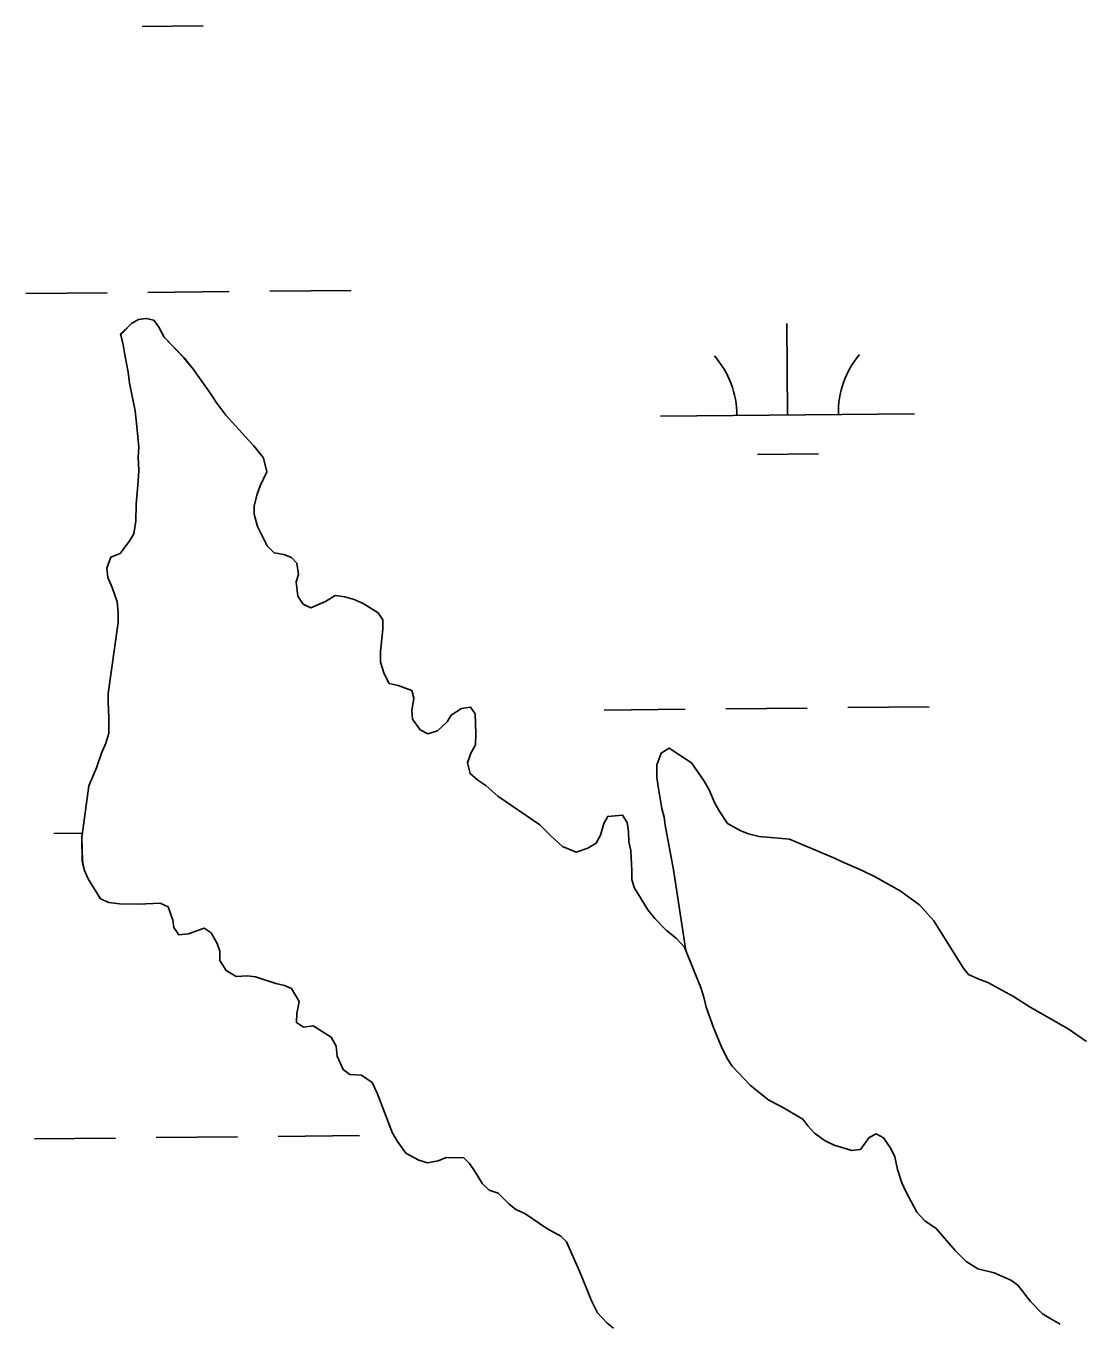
# Model space of a CAD drawing. Extents: x 3146026 to 3183936, y 897894 to 923344.
# Drawn here: x 3172566 to 3172981, y 907067 to 907578 of the extents above; entities that cross this region are included whole.
import ezdxf

# ---------------------------------------------------------------- set-up
doc = ezdxf.new("R2010")
doc.units = 0
for name, color, linetype in [('V-SITE-VEGE', 7, 'Continuous'), ('V-TOPO-SHOR', 7, 'Continuous'), ('V-WETL-SWMP', 7, 'Continuous')]:
    doc.layers.add(name, color=color, linetype=linetype)

msp = doc.modelspace()

# ---------------------------------------------------------------- linework, layer by layer
at = {"layer": 'V-SITE-VEGE'}
for p, q in [((3172612.9, 907462.51), (3172609.9, 907462.13)), ((3172615.89, 907461.9), (3172612.9, 907462.51)), ((3172607.1, 907460.55), (3172604, 907457.29)), ((3172609.9, 907462.13), (3172607.1, 907460.55)), ((3172617.87, 907459.09), (3172615.89, 907461.9)), ((3172620.04, 907455.09), (3172617.87, 907459.09)), ((3172604, 907457.29), (3172602.79, 907456.28)), ((3172602.79, 907456.28), (3172603.08, 907455.5)), ((3172603.08, 907455.5), (3172603.86, 907452.19)), ((3172627.79, 907447.06), (3172620.04, 907455.09)), ((3172603.86, 907452.19), (3172604.44, 907448.19)), ((3172604.44, 907448.19), (3172605.8, 907441.4)), ((3172631.55, 907442.45), (3172627.79, 907447.06)), ((3172638.48, 907432.63), (3172631.55, 907442.45)), ((3172605.8, 907441.4), (3172606.37, 907437)), ((3172606.37, 907437), (3172608.51, 907426.21)), ((3172640.65, 907429.23), (3172638.48, 907432.63)), ((3172644.22, 907424.42), (3172640.65, 907429.23)), ((3172608.51, 907426.21), (3172609.27, 907420.02)), ((3172653.15, 907414.59), (3172644.22, 907424.42)), ((3172609.27, 907420.02), (3172610.02, 907411.84)), ((3172610.02, 907411.84), (3172609.8, 907407.85)), ((3172655.33, 907412.38), (3172653.15, 907414.59)), ((3172658.91, 907407.81), (3172655.33, 907412.38)), ((3172609.8, 907407.85), (3172609.97, 907402.86)), ((3172659.09, 907407.57), (3172658.91, 907407.81)), ((3172660.46, 907402.18), (3172659.09, 907407.57)), ((3172609.97, 907402.86), (3172609.75, 907398.47)), ((3172657.83, 907396.6), (3172660.46, 907402.18)), ((3172609.75, 907398.47), (3172608.9, 907389.49)), ((3172656.62, 907393.42), (3172657.83, 907396.6)), ((3172655.4, 907388.83), (3172656.62, 907393.42)), ((3172608.9, 907389.49), (3172608.86, 907382.71)), ((3172655.38, 907385.44), (3172655.4, 907388.83)), ((3172608.86, 907382.71), (3172608.04, 907377.72)), ((3172656.75, 907380.64), (3172655.38, 907385.44)), ((3172608.04, 907377.72), (3172606.43, 907375.14)), ((3172660.5, 907373.04), (3172656.75, 907380.64)), ((3172606.43, 907375.14), (3172602.6, 907369.97)), ((3172663.28, 907370.23), (3172660.5, 907373.04)), ((3172599, 907368.59), (3172597.38, 907364.21)), ((3172602.6, 907369.97), (3172599, 907368.59)), ((3172667.06, 907369.61), (3172663.28, 907370.23)), ((3172670.05, 907368.4), (3172667.06, 907369.61)), ((3172672.23, 907366.19), (3172670.05, 907368.4)), ((3172672.81, 907361.79), (3172672.23, 907366.19)), ((3172597.38, 907364.21), (3172597.76, 907360.62)), ((3172597.76, 907360.62), (3172599.54, 907356.62)), ((3172672, 907358.8), (3172672.81, 907361.79)), ((3172599.54, 907356.62), (3172601.5, 907351.02)), ((3172672.56, 907353.21), (3172672, 907358.8)), ((3172601.5, 907351.02), (3172601.88, 907346.62)), ((3172674.74, 907350.01), (3172672.56, 907353.21)), ((3172683.52, 907351.16), (3172677.72, 907348.6)), ((3172687.33, 907353.53), (3172683.52, 907351.16)), ((3172691.12, 907352.91), (3172687.33, 907353.53)), ((3172694.71, 907351.89), (3172691.12, 907352.91)), ((3172698.29, 907350.28), (3172694.71, 907351.89)), ((3172704.26, 907346.65), (3172698.29, 907350.28)), ((3172601.88, 907346.62), (3172601.86, 907342.83)), ((3172677.72, 907348.6), (3172674.74, 907350.01)), ((3172706.04, 907343.85), (3172704.26, 907346.65)), ((3172601.86, 907342.83), (3172597.91, 907314.91)), ((3172705.17, 907331.48), (3172706.02, 907340.26)), ((3172706.02, 907340.26), (3172706.04, 907343.85)), ((3172705.15, 907327.29), (3172705.17, 907331.48)), ((3172706.52, 907322.69), (3172705.15, 907327.29)), ((3172708.49, 907318.89), (3172706.52, 907322.69)), ((3172597.91, 907314.91), (3172597.89, 907311.52)), ((3172712.08, 907318.07), (3172708.49, 907318.89)), ((3172717.46, 907316.04), (3172712.08, 907318.07)), ((3172718.24, 907313.05), (3172717.46, 907316.04)), ((3172597.89, 907311.52), (3172598.25, 907305.33)), ((3172717.41, 907308.26), (3172718.24, 907313.05)), ((3172740.57, 907309.53), (3172736.98, 907308.95)), ((3172742.35, 907306.92), (3172740.57, 907309.53)), ((3172598.25, 907305.33), (3172598.22, 907299.35)), ((3172717.79, 907304.86), (3172717.41, 907308.26)), ((3172720.76, 907300.66), (3172717.79, 907304.86)), ((3172732.97, 907306.38), (3172731.36, 907303.79)), ((3172736.98, 907308.95), (3172732.97, 907306.38)), ((3172742.71, 907299.14), (3172742.35, 907306.92)), ((3172598.22, 907299.35), (3172597, 907295.36)), ((3172723.75, 907299.05), (3172720.76, 907300.66)), ((3172727.55, 907300.22), (3172723.75, 907299.05)), ((3172731.36, 907303.79), (3172727.55, 907300.22)), ((3172742.48, 907294.75), (3172742.71, 907299.14)), ((3172597, 907295.36), (3172595.38, 907291.38)), ((3172740.67, 907291.37), (3172742.48, 907294.75)), ((3172595.38, 907291.38), (3172593.36, 907285.6)), ((3172739.45, 907287.58), (3172740.67, 907291.37)), ((3172593.36, 907285.6), (3172590.32, 907278.63)), ((3172740.43, 907283.39), (3172739.45, 907287.58)), ((3172590.32, 907278.63), (3172587.61, 907258.29)), ((3172743.4, 907280.77), (3172740.43, 907283.39)), ((3172746.58, 907278.76), (3172743.4, 907280.77)), ((3172751.35, 907274.54), (3172746.58, 907278.76)), ((3172767.85, 907263.28), (3172751.35, 907274.54)), ((3172772.02, 907259.06), (3172767.85, 907263.28)), ((3172793, 907263.73), (3172791.78, 907259.15)), ((3172794.62, 907266.52), (3172793, 907263.73)), ((3172800.4, 907267.09), (3172794.62, 907266.52)), ((3172802.18, 907264.08), (3172800.4, 907267.09)), ((3172802.76, 907260.49), (3172802.18, 907264.08)), ((3172587.61, 907258.29), (3172587.77, 907249.11)), ((3172776.79, 907254.64), (3172772.02, 907259.06)), ((3172791.78, 907259.15), (3172789.97, 907255.97)), ((3172802.94, 907256.49), (3172802.76, 907260.49)), ((3172782.17, 907252.42), (3172776.79, 907254.64)), ((3172786.76, 907253.99), (3172782.17, 907252.42)), ((3172789.97, 907255.97), (3172786.76, 907253.99)), ((3172803.72, 907253.1), (3172802.94, 907256.49)), ((3172804.07, 907245.11), (3172803.72, 907253.1)), ((3172587.77, 907249.11), (3172588.54, 907245.51)), ((3172588.54, 907245.51), (3172590.12, 907241.91)), ((3172804.06, 907241.72), (3172804.07, 907245.11)), ((3172590.12, 907241.91), (3172594.86, 907234.1)), ((3172805.04, 907238.52), (3172804.06, 907241.72)), ((3172810.38, 907229.71), (3172805.04, 907238.52)), ((3172594.86, 907234.1), (3172598.25, 907232.69)), ((3172598.25, 907232.69), (3172602.44, 907232.07)), ((3172602.44, 907232.07), (3172610.02, 907232.03)), ((3172610.02, 907232.03), (3172618.41, 907232.38)), ((3172618.41, 907232.38), (3172621.59, 907230.96)), ((3172621.59, 907230.96), (3172623.36, 907225.76)), ((3172813.15, 907226.31), (3172810.38, 907229.71)), ((3172623.36, 907225.76), (3172623.74, 907222.77)), ((3172623.74, 907222.77), (3172625.72, 907219.96)), ((3172629.51, 907220.34), (3172635.71, 907222.5)), ((3172635.71, 907222.5), (3172638.5, 907220.69)), ((3172817.71, 907221.69), (3172813.15, 907226.31)), ((3172625.72, 907219.96), (3172629.51, 907220.34)), ((3172638.5, 907220.69), (3172640.87, 907216.49)), ((3172821.49, 907218.67), (3172817.71, 907221.69)), ((3172824.86, 907215.06), (3172821.49, 907218.67)), ((3172640.87, 907216.49), (3172641.85, 907213.49)), ((3172641.85, 907213.49), (3172641.83, 907209.89)), ((3172825.34, 907213.75), (3172824.86, 907215.06)), ((3172831.36, 907198.86), (3172825.34, 907213.75)), ((3172641.83, 907209.89), (3172644.4, 907205.89)), ((3172644.4, 907205.89), (3172648.38, 907203.47)), ((3172648.38, 907203.47), (3172652.77, 907203.85)), ((3172652.77, 907203.85), (3172655.96, 907203.43)), ((3172655.96, 907203.43), (3172663.93, 907200.79)), ((3172663.93, 907200.79), (3172667.32, 907199.97)), ((3172667.32, 907199.97), (3172670.1, 907198.76)), ((3172670.1, 907198.76), (3172673.07, 907193.75)), ((3172832.53, 907194.86), (3172831.36, 907198.86)), ((3172673.07, 907193.75), (3172672.25, 907188.97)), ((3172833.31, 907191.46), (3172832.53, 907194.86)), ((3172672.25, 907188.97), (3172672.03, 907185.38)), ((3172836.26, 907183.47), (3172833.31, 907191.46)), ((3172672.03, 907185.38), (3172674.81, 907183.57)), ((3172674.81, 907183.57), (3172678.61, 907184.15)), ((3172678.61, 907184.15), (3172685.77, 907179.71)), ((3172839.21, 907176.07), (3172836.26, 907183.47)), ((3172685.77, 907179.71), (3172687.74, 907176.11)), ((3172687.74, 907176.11), (3172688.12, 907172.12)), ((3172688.12, 907172.12), (3172690.48, 907166.92)), ((3172841.58, 907171.26), (3172839.21, 907176.07)), ((3172843.56, 907168.26), (3172841.58, 907171.26)), ((3172690.48, 907166.92), (3172693.07, 907164.91)), ((3172850.7, 907160.83), (3172843.56, 907168.26)), ((3172693.07, 907164.91), (3172697.65, 907164.68)), ((3172697.65, 907164.68), (3172701.83, 907161.86)), ((3172701.83, 907161.86), (3172703.8, 907157.66)), ((3172703.8, 907157.66), (3172709.9, 907141.86)), ((3172853.48, 907158.42), (3172850.7, 907160.83)), ((3172858.06, 907154.81), (3172853.48, 907158.42)), ((3172862.83, 907152.38), (3172858.06, 907154.81)), ((3172871.38, 907147.35), (3172862.83, 907152.38)), ((3172873.36, 907144.74), (3172871.38, 907147.35)), ((3172709.9, 907141.86), (3172711.88, 907138.66)), ((3172875.95, 907141.93), (3172873.36, 907144.74)), ((3172880.12, 907138.92), (3172875.95, 907141.93)), ((3172900.29, 907141.6), (3172897.49, 907140.22)), ((3172903.08, 907139.99), (3172900.29, 907141.6)), ((3172711.88, 907138.66), (3172715.05, 907134.05)), ((3172883.7, 907137.1), (3172880.12, 907138.92)), ((3172890.67, 907135.07), (3172883.7, 907137.1)), ((3172897.49, 907140.22), (3172894.07, 907135.45)), ((3172906.04, 907135.78), (3172903.08, 907139.99)), ((3172907.62, 907132.58), (3172906.04, 907135.78)), ((3172715.05, 907134.05), (3172720.22, 907131.23)), ((3172720.22, 907131.23), (3172723.61, 907130.21)), ((3172723.61, 907130.21), (3172727.8, 907130.99)), ((3172727.8, 907130.99), (3172731, 907132.36)), ((3172731, 907132.36), (3172737.99, 907132.12)), ((3172737.99, 907132.12), (3172740.17, 907129.92)), ((3172894.07, 907135.45), (3172890.67, 907135.07)), ((3172908.59, 907127.58), (3172907.62, 907132.58)), ((3172740.17, 907129.92), (3172742.35, 907126.71)), ((3172742.35, 907126.71), (3172745.31, 907121.91)), ((3172910.36, 907122.38), (3172908.59, 907127.58)), ((3172745.31, 907121.91), (3172747.9, 907119.5)), ((3172911.94, 907118.98), (3172910.36, 907122.38)), ((3172747.9, 907119.5), (3172751.48, 907118.28)), ((3172751.48, 907118.28), (3172755.65, 907114.06)), ((3172916.28, 907110.78), (3172911.94, 907118.98)), ((3172755.65, 907114.06), (3172758.43, 907111.85)), ((3172758.43, 907111.85), (3172762.01, 907110.24)), ((3172762.01, 907110.24), (3172770.56, 907104.4)), ((3172919.46, 907107.37), (3172916.28, 907110.78)), ((3172923.83, 907104.35), (3172919.46, 907107.37)), ((3172770.56, 907104.4), (3172776.13, 907101.38)), ((3172776.13, 907101.38), (3172778.32, 907099.17)), ((3172931.37, 907095.72), (3172923.83, 907104.35)), ((3172778.32, 907099.17), (3172783.44, 907087.57)), ((3172935.73, 907091.31), (3172931.37, 907095.72)), ((3172940.31, 907088.49), (3172935.73, 907091.31)), ((3172783.44, 907087.57), (3172788.36, 907075.57)), ((3172946.68, 907086.86), (3172940.31, 907088.49)), ((3172953.25, 907084.03), (3172946.68, 907086.86)), ((3172956.04, 907082.02), (3172953.25, 907084.03)), ((3172960.99, 907075.6), (3172956.04, 907082.02)), ((3172788.36, 907075.57), (3172790.53, 907071.16)), ((3172965.75, 907070.79), (3172960.99, 907075.6)), ((3172790.53, 907071.16), (3172794.3, 907067.15)), ((3172968.94, 907068.77), (3172965.75, 907070.79)), ((3172794.3, 907067.15), (3172796.89, 907065.14)), ((3172972.72, 907066.76), (3172968.94, 907068.77))]:
    msp.add_line(p, q, dxfattribs=at)
at = {"layer": 'V-TOPO-SHOR'}
for p, q in [((3172604, 907457.29), (3172602.79, 907456.28)), ((3172602.79, 907456.28), (3172603.08, 907455.51))]:
    msp.add_line(p, q, dxfattribs=at)
for points in [[(3172658.91, 907407.81), (3172655.33, 907412.38), (3172653.15, 907414.59), (3172644.22, 907424.42), (3172640.65, 907429.23), (3172638.48, 907432.63), (3172631.55, 907442.45), (3172627.78, 907447.06), (3172620.04, 907455.09), (3172617.87, 907459.09), (3172615.89, 907461.9), (3172612.9, 907462.51), (3172609.9, 907462.13), (3172607.1, 907460.55), (3172604, 907457.29)], [(3172603.08, 907455.51), (3172603.86, 907452.19), (3172604.44, 907448.19), (3172605.8, 907441.4), (3172606.37, 907437), (3172608.51, 907426.21), (3172609.27, 907420.02), (3172610.02, 907411.84), (3172609.8, 907407.85), (3172609.97, 907402.86), (3172609.75, 907398.47), (3172608.9, 907389.49), (3172608.86, 907382.71), (3172608.04, 907377.72), (3172606.43, 907375.14), (3172602.6, 907369.97), (3172599.01, 907368.59), (3172597.38, 907364.21), (3172597.76, 907360.62), (3172599.54, 907356.62), (3172601.5, 907351.02), (3172601.88, 907346.62), (3172601.86, 907342.83), (3172597.91, 907314.91), (3172597.89, 907311.52), (3172598.25, 907305.33), (3172598.22, 907299.35), (3172597, 907295.36), (3172595.38, 907291.38), (3172593.36, 907285.6), (3172590.32, 907278.63), (3172587.61, 907258.29), (3172587.76, 907249.11), (3172588.54, 907245.51), (3172590.12, 907241.91), (3172594.86, 907234.1), (3172598.25, 907232.69), (3172602.44, 907232.07), (3172610.02, 907232.03), (3172618.41, 907232.38), (3172621.59, 907230.96), (3172623.36, 907225.76), (3172623.74, 907222.77), (3172625.72, 907219.96), (3172629.51, 907220.34), (3172635.71, 907222.5), (3172638.5, 907220.69), (3172640.87, 907216.49), (3172641.85, 907213.49), (3172641.83, 907209.89), (3172644.4, 907205.89), (3172648.38, 907203.47), (3172652.77, 907203.85), (3172655.96, 907203.43), (3172663.93, 907200.79), (3172667.32, 907199.97), (3172670.1, 907198.76), (3172673.07, 907193.75), (3172672.25, 907188.97), (3172672.03, 907185.38), (3172674.81, 907183.57), (3172678.61, 907184.15), (3172685.77, 907179.71), (3172687.74, 907176.11), (3172688.12, 907172.12), (3172690.48, 907166.92), (3172693.07, 907164.91), (3172697.65, 907164.68), (3172701.83, 907161.86), (3172703.8, 907157.66), (3172709.9, 907141.86), (3172711.88, 907138.66), (3172715.05, 907134.05), (3172720.22, 907131.23), (3172723.61, 907130.21), (3172727.8, 907130.99), (3172731, 907132.36), (3172737.99, 907132.12), (3172740.17, 907129.92), (3172742.35, 907126.71), (3172745.31, 907121.91), (3172747.9, 907119.5), (3172751.48, 907118.28), (3172755.65, 907114.06), (3172758.43, 907111.85), (3172762.01, 907110.24), (3172770.56, 907104.4), (3172776.13, 907101.38), (3172778.32, 907099.17), (3172783.44, 907087.57), (3172788.36, 907075.57), (3172790.53, 907071.16), (3172794.3, 907067.15), (3172796.89, 907065.14)], [(3172825.34, 907213.75), (3172824.86, 907215.06), (3172821.49, 907218.67), (3172817.71, 907221.69), (3172813.15, 907226.3), (3172810.37, 907229.71), (3172805.04, 907238.52), (3172804.06, 907241.72), (3172804.07, 907245.11), (3172803.72, 907253.1), (3172802.94, 907256.49), (3172802.76, 907260.49), (3172802.18, 907264.08), (3172800.4, 907267.09), (3172794.62, 907266.52), (3172793, 907263.73), (3172791.78, 907259.15), (3172789.97, 907255.97), (3172786.76, 907253.99), (3172782.16, 907252.42), (3172776.79, 907254.64), (3172772.02, 907259.06), (3172767.85, 907263.28), (3172751.35, 907274.54), (3172746.58, 907278.76), (3172743.4, 907280.77), (3172740.43, 907283.39), (3172739.45, 907287.58), (3172740.67, 907291.37), (3172742.48, 907294.75), (3172742.71, 907299.14), (3172742.35, 907306.92), (3172740.57, 907309.53), (3172736.98, 907308.95), (3172732.97, 907306.38), (3172731.36, 907303.79), (3172727.55, 907300.22), (3172723.75, 907299.05), (3172720.76, 907300.66), (3172717.79, 907304.86), (3172717.41, 907308.26), (3172718.24, 907313.05), (3172717.46, 907316.04), (3172712.08, 907318.07), (3172708.49, 907318.89), (3172706.52, 907322.69), (3172705.15, 907327.29), (3172705.17, 907331.48), (3172706.02, 907340.26), (3172706.04, 907343.85), (3172704.26, 907346.65), (3172698.29, 907350.28), (3172694.71, 907351.89), (3172691.12, 907352.91), (3172687.33, 907353.53), (3172683.52, 907351.16), (3172677.72, 907348.6), (3172674.74, 907350.01), (3172672.56, 907353.21), (3172672, 907358.8), (3172672.81, 907361.79), (3172672.23, 907366.19), (3172670.05, 907368.4), (3172667.06, 907369.61), (3172663.28, 907370.23), (3172660.5, 907373.04), (3172656.75, 907380.64), (3172655.38, 907385.44), (3172655.4, 907388.83), (3172656.62, 907393.42), (3172657.83, 907396.6), (3172660.46, 907402.18), (3172659.09, 907407.57), (3172658.91, 907407.81)], [(3172972.72, 907066.76), (3172968.94, 907068.77), (3172965.75, 907070.79), (3172960.99, 907075.6), (3172956.04, 907082.02), (3172953.25, 907084.03), (3172946.69, 907086.86), (3172940.31, 907088.49), (3172935.73, 907091.31), (3172931.37, 907095.72), (3172923.83, 907104.35), (3172919.46, 907107.37), (3172916.28, 907110.78), (3172911.94, 907118.98), (3172910.36, 907122.38), (3172908.59, 907127.58), (3172907.62, 907132.58), (3172906.04, 907135.78), (3172903.08, 907139.99), (3172900.29, 907141.6), (3172897.49, 907140.22), (3172894.07, 907135.45), (3172890.67, 907135.07), (3172883.7, 907137.1), (3172880.12, 907138.92), (3172875.95, 907141.93), (3172873.36, 907144.74), (3172871.38, 907147.35), (3172862.83, 907152.38), (3172858.06, 907154.81), (3172853.48, 907158.42), (3172850.7, 907160.83), (3172843.56, 907168.26), (3172841.58, 907171.26), (3172839.21, 907176.07), (3172836.26, 907183.47), (3172833.31, 907191.46), (3172832.53, 907194.86), (3172831.36, 907198.86), (3172825.34, 907213.75)]]:
    msp.add_lwpolyline(points, dxfattribs=at)
at = {"layer": 'V-WETL-SWMP'}
for p, q in [((3172611.38, 907577.39), (3172635.38, 907577.63)), ((3172613.58, 907472.77), (3172645.57, 907473.09)), ((3172661.57, 907473.25), (3172693.57, 907473.57)), ((3172565.58, 907472.29), (3172597.58, 907472.61)), ((3172865.39, 907424.54), (3172865.03, 907460.53)), ((3172815.39, 907424.04), (3172915.38, 907425.04)), ((3172853.54, 907408.99), (3172877.54, 907409.23)), ((3172841.13, 907308.86), (3172873.13, 907309.18)), ((3172889.13, 907309.34), (3172921.12, 907309.65)), ((3172793.13, 907308.38), (3172825.13, 907308.7)), ((3172576.54, 907259.79), (3172587.83, 907259.9)), ((3172664.89, 907140.59), (3172696.89, 907140.91)), ((3172568.89, 907139.63), (3172600.89, 907139.95)), ((3172616.89, 907140.11), (3172648.89, 907140.43))]:
    msp.add_line(p, q, dxfattribs=at)
for points in [[(3172694.71, 907351.89), (3172691.12, 907352.91), (3172687.33, 907353.53), (3172683.53, 907351.16), (3172677.72, 907348.6), (3172674.74, 907350.01), (3172672.56, 907353.21), (3172671.99, 907358.81), (3172672.81, 907361.79), (3172672.23, 907366.19), (3172670.05, 907368.4), (3172667.06, 907369.61), (3172663.28, 907370.23), (3172660.5, 907373.04), (3172656.75, 907380.64), (3172655.38, 907385.44), (3172655.4, 907388.83), (3172656.62, 907393.42), (3172657.83, 907396.6), (3172660.46, 907402.18), (3172659.09, 907407.57), (3172658.91, 907407.81), (3172655.33, 907412.38), (3172653.15, 907414.59), (3172644.22, 907424.42), (3172640.65, 907429.23), (3172638.48, 907432.63), (3172631.55, 907442.45), (3172627.78, 907447.06), (3172620.04, 907455.09), (3172617.87, 907459.09), (3172615.89, 907461.9), (3172612.9, 907462.51), (3172609.9, 907462.13), (3172607.1, 907460.55), (3172602.79, 907456.28), (3172603.86, 907452.18), (3172604.44, 907448.19), (3172605.8, 907441.4), (3172606.37, 907437), (3172608.51, 907426.21), (3172609.27, 907420.02), (3172610.02, 907411.84), (3172609.8, 907407.85), (3172609.97, 907402.86), (3172609.75, 907398.47), (3172608.9, 907389.49), (3172608.86, 907382.71), (3172608.04, 907377.72), (3172606.43, 907375.14), (3172602.61, 907369.97), (3172599.01, 907368.59), (3172597.39, 907364.21), (3172597.76, 907360.62), (3172599.54, 907356.61), (3172601.5, 907351.02), (3172601.88, 907346.62), (3172601.86, 907342.83), (3172597.91, 907314.91), (3172597.89, 907311.52), (3172598.25, 907305.33), (3172598.22, 907299.34), (3172597, 907295.36), (3172595.38, 907291.38), (3172593.36, 907285.6), (3172590.32, 907278.63), (3172587.61, 907258.29), (3172587.76, 907249.11), (3172588.54, 907245.51), (3172590.12, 907241.91), (3172594.86, 907234.1), (3172598.25, 907232.69), (3172602.44, 907232.07), (3172610.02, 907232.02), (3172618.4, 907232.38), (3172621.59, 907230.96), (3172623.36, 907225.76), (3172623.74, 907222.77), (3172625.72, 907219.96), (3172629.51, 907220.34), (3172635.71, 907222.5), (3172638.5, 907220.69), (3172640.87, 907216.49), (3172641.85, 907213.49), (3172641.83, 907209.89), (3172644.4, 907205.89), (3172648.38, 907203.47), (3172652.77, 907203.85), (3172655.96, 907203.43), (3172663.93, 907200.79), (3172667.32, 907199.97), (3172670.1, 907198.76), (3172673.07, 907193.75), (3172672.25, 907188.97), (3172672.03, 907185.38), (3172674.81, 907183.57), (3172678.61, 907184.14), (3172685.77, 907179.71), (3172687.74, 907176.11), (3172688.12, 907172.12), (3172690.48, 907166.92)], [(3172983, 907177.95), (3172975.84, 907182.98), (3172960.92, 907191.44), (3172954.36, 907195.67), (3172944.21, 907201.11), (3172940.63, 907202.53), (3172936.65, 907204.35), (3172934.46, 907206.96), (3172922.99, 907225.38), (3172917.44, 907231.6), (3172909.69, 907237.23), (3172899.54, 907242.87), (3172894.76, 907245.3), (3172886.6, 907248.73), (3172883.81, 907250.15), (3172866.09, 907257.63), (3172854.13, 907258.69), (3172849.94, 907259.71), (3172846.95, 907260.93), (3172841.78, 907263.75), (3172838.42, 907268.76), (3172836.64, 907271.96), (3172834.47, 907276.96), (3172832.49, 907280.37), (3172827.54, 907287.58), (3172818.8, 907293.42), (3172815.59, 907291.44), (3172813.97, 907286.86), (3172813.94, 907281.87), (3172814.52, 907277.47), (3172815.87, 907269.68), (3172816.85, 907266.28), (3172817.23, 907263.09), (3172820.53, 907245.51), (3172825.34, 907213.75), (3172824.86, 907215.06), (3172821.49, 907218.67), (3172817.72, 907221.69), (3172813.15, 907226.3), (3172810.38, 907229.71), (3172805.04, 907238.52), (3172804.06, 907241.72), (3172804.08, 907245.11), (3172803.72, 907253.1), (3172802.94, 907256.49), (3172802.76, 907260.49), (3172802.19, 907264.08), (3172800.41, 907267.09), (3172794.62, 907266.52), (3172793, 907263.73), (3172791.78, 907259.15), (3172789.97, 907255.97), (3172786.76, 907253.99), (3172782.16, 907252.42), (3172776.79, 907254.64), (3172772.02, 907259.06), (3172767.85, 907263.28), (3172751.35, 907274.54), (3172746.59, 907278.76), (3172743.41, 907280.77), (3172740.43, 907283.39), (3172739.45, 907287.58), (3172740.67, 907291.37), (3172742.48, 907294.75), (3172742.71, 907299.14), (3172742.35, 907306.92), (3172740.57, 907309.53), (3172736.98, 907308.95), (3172732.97, 907306.38), (3172731.36, 907303.79), (3172727.55, 907300.22), (3172723.75, 907299.05), (3172720.76, 907300.66), (3172717.79, 907304.87), (3172717.41, 907308.26), (3172718.24, 907313.05), (3172717.46, 907316.04), (3172712.08, 907318.07), (3172708.49, 907318.89), (3172706.52, 907322.69), (3172705.15, 907327.29), (3172705.17, 907331.48), (3172706.02, 907340.26), (3172706.04, 907343.85), (3172704.26, 907346.65), (3172698.29, 907350.28), (3172694.71, 907351.89)], [(3172690.48, 907166.92), (3172693.07, 907164.91), (3172697.66, 907164.68), (3172701.83, 907161.86), (3172703.8, 907157.66), (3172709.9, 907141.86), (3172711.88, 907138.66), (3172715.05, 907134.05), (3172720.22, 907131.23), (3172723.61, 907130.21), (3172727.8, 907130.98), (3172731, 907132.36), (3172737.99, 907132.12), (3172740.17, 907129.92), (3172742.35, 907126.71), (3172745.31, 907121.91), (3172747.9, 907119.5), (3172751.48, 907118.28), (3172755.65, 907114.07), (3172758.43, 907111.85), (3172762.01, 907110.24), (3172770.56, 907104.4), (3172776.13, 907101.38), (3172778.32, 907099.17), (3172783.44, 907087.57), (3172788.36, 907075.57), (3172790.53, 907071.16), (3172794.3, 907067.15), (3172796.89, 907065.14)]]:
    msp.add_lwpolyline(points, dxfattribs=at)
for centre, start, end in [((3172810.14, 907424.46), 359.7992, 41.3429), ((3172920.62, 907425.56), 139.7992, 181.3429)]:
    msp.add_arc(centre, 35.25, start, end, dxfattribs=at)

doc.saveas('drawing.dxf')
